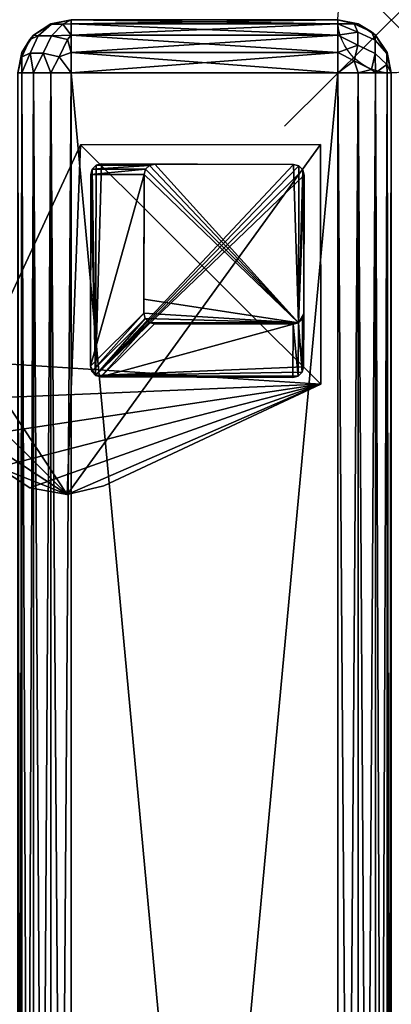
# Model space of a CAD drawing. Header units: inches. Extents: x 0 to 76, y -28.1 to 0.
# Tile 484 of 484: x 72.5 to 76, y -9.2 to 0. Entities that reach past the tile are written whole.
import ezdxf

# ---------------------------------------------------------------- set-up
doc = ezdxf.new("R2010")
doc.units = ezdxf.units.IN
doc.header["$LTSCALE"] = 0.03937
doc.header["$MEASUREMENT"] = 0
doc.header["$PDMODE"] = 35
doc.header["$PDSIZE"] = 1
for name, color, linetype in [('A-FURN-3-NODE', 7, 'Continuous'), ('A-FURN-3-ST-ARM', 165, 'Continuous'), ('A-FURN-3-ST-LG', 252, 'Continuous'), ('A-FURN-3-ST-LGHW', 32, 'Continuous')]:
    doc.layers.add(name, color=color, linetype=linetype)

msp = doc.modelspace()

# ---------------------------------------------------------------- linework, layer by layer
at = {"layer": 'A-FURN-3-NODE'}
msp.add_point((76, 0), dxfattribs=at)

# ---------------------------------------------------------------- meshes
at = {"layer": 'A-FURN-3-ST-ARM'}
mesh = msp.add_polyface(dxfattribs=at)
corners = [(75.5, -0.1464, 5.1464), (73, -0.3087, 5.0381), (73, -0.1464, 5.1464), (75.5, -0.0381, 5.3087), (73, -0.0381, 5.3087), (75.5, 0, 5.5), (73, 0, 5.5), (72.9212, -0.0419, 5.3158), (72.8158, -0.0419, 5.4212), (72.8087, -0.0381, 5.5), (72.6464, -0.1464, 5.5), (72.693, -0.1509, 5.3159), (72.6126, -0.1857, 5.4659), (72.617, -0.3131, 5.2386), (72.5374, -0.3475, 5.387), (72.9659, -0.1857, 5.1126), (72.8159, -0.1509, 5.193), (72.5381, -0.3087, 5.5), (72.7386, -0.3131, 5.117), (72.887, -0.3475, 5.0374), (72.9659, -0.1857, 20.8874), (73, -0.3087, 20.9619), (73, -0.1464, 20.8536), (72.8159, -0.1509, 20.807), (72.9212, -0.0419, 20.6842), (72.8158, -0.0419, 20.5788), (72.693, -0.1509, 20.6841), (72.6464, -0.1464, 20.5), (72.8087, -0.0381, 20.5), (73, 0, 20.5), (73, -0.0381, 20.6913), (72.6126, -0.1857, 20.5341), (72.5381, -0.3087, 20.5), (72.5374, -0.3475, 20.613), (72.617, -0.3131, 20.7614), (72.7386, -0.3131, 20.883), (72.887, -0.3475, 20.9626)]
mesh.append_faces([[corners[k] for k in face] for face in [(0, 1, 2), (3, 2, 4), (5, 4, 6), (4, 7, 6), (6, 7, 8), (6, 8, 9), (9, 8, 10), (10, 8, 11), (10, 11, 12), (12, 11, 13, 14), (1, 15, 2), (2, 15, 16), (2, 16, 7), (7, 16, 11, 8), (4, 2, 7), (12, 17, 10), (13, 11, 16, 18), (18, 16, 15, 19), (20, 21, 22), (20, 22, 23), (23, 22, 24), (23, 24, 25, 26), (26, 25, 27), (27, 25, 28), (28, 25, 29), (29, 25, 24), (29, 24, 30), (30, 24, 22), (26, 27, 31), (31, 27, 32), (26, 31, 33, 34), (26, 34, 35, 23), (23, 35, 36, 20), (29, 6, 28), (28, 6, 9), (28, 9, 27), (27, 9, 10), (27, 10, 32), (32, 10, 17)]])
mesh = msp.add_polyface(dxfattribs=at)
corners = [(75.5, -0.3087, 5.0381), (73, -0.3087, 5.0381), (75.5, -0.1464, 5.1464), (73, -0.1464, 5.1464), (75.5, -0.0381, 5.3087), (73, -0.0381, 5.3087), (75.5, 0, 5.5), (75.8536, -0.1464, 5.5), (75.9581, -0.3158, 5.4212), (75.8491, -0.193, 5.3159), (75.8143, -0.1126, 5.4659), (75.6869, -0.117, 5.2386), (75.6525, -0.0374, 5.387), (75.6869, -0.2386, 5.117), (75.6913, -0.0381, 5.5), (75.8491, -0.3159, 5.193), (75.8536, -0.1464, 20.5), (75.9619, -0.3087, 5.5), (75.6913, -0.0381, 20.5), (75.5, 0, 20.5), (73, 0, 5.5), (73, 0, 20.5), (73, -0.3087, 20.9619), (75.5, -0.3087, 20.9619), (73, -0.1464, 20.8536), (75.5, -0.1464, 20.8536), (73, -0.0381, 20.6913), (75.5, -0.0381, 20.6913), (75.6525, -0.0374, 20.613), (75.6869, -0.117, 20.7614), (75.6869, -0.2386, 20.883), (75.8491, -0.193, 20.6841), (75.9581, -0.3158, 20.5788), (75.8143, -0.1126, 20.5341), (75.8491, -0.3159, 20.807)]
mesh.append_faces([[corners[k] for k in face] for face in [(0, 1, 2), (2, 3, 4), (4, 5, 6), (7, 8, 9), (7, 9, 10), (10, 9, 11, 12), (12, 11, 4), (4, 11, 2), (2, 11, 13), (2, 13, 0), (4, 6, 12), (12, 6, 14), (12, 14, 10), (10, 14, 7), (11, 9, 15, 13), (16, 17, 7), (16, 7, 18), (18, 7, 14), (18, 14, 19), (19, 14, 6), (6, 20, 19), (19, 20, 21), (22, 23, 24), (24, 23, 25), (24, 25, 26), (26, 25, 27), (26, 27, 21), (21, 27, 19), (18, 19, 28), (28, 19, 27), (28, 27, 29), (29, 27, 25), (29, 25, 30), (30, 25, 23), (31, 32, 16), (31, 16, 33), (33, 16, 18), (33, 18, 28), (31, 33, 28, 29), (31, 29, 30, 34)]])
mesh = msp.add_polyface(dxfattribs=at)
corners = [(75.5, -0.3087, 5.0381), (73, -0.5, 5), (73, -0.3087, 5.0381), (72.5374, -0.3475, 5.387), (72.617, -0.3131, 5.2386), (72.5381, -0.5, 5.3087), (72.6464, -0.5, 5.1464), (72.7386, -0.3131, 5.117), (72.8087, -0.5, 5.0381), (72.887, -0.3475, 5.0374), (72.9659, -0.1857, 5.1126), (72.5, -0.5, 5.5), (72.5381, -0.3087, 5.5), (72.6126, -0.1857, 5.4659), (76, -0.5, 5.5), (75.9581, -0.4212, 5.3158), (75.9581, -0.3158, 5.4212), (75.9619, -0.3087, 5.5), (75.8536, -0.1464, 5.5), (75.6869, -0.2386, 5.117), (75.6525, -0.387, 5.0374), (75.5, -0.5, 5), (75.8536, -0.5, 5.1464), (75.8143, -0.4659, 5.1126), (75.8491, -0.3159, 5.193), (75.8491, -0.193, 5.3159), (76, -0.5, 20.5), (75.9619, -0.3087, 20.5), (75.8536, -0.1464, 20.5), (73, -0.5, 21), (75.5, -0.5, 21), (73, -0.3087, 20.9619), (75.5, -0.3087, 20.9619), (75.6869, -0.2386, 20.883), (75.6525, -0.387, 20.9626), (75.8143, -0.4659, 20.8874), (75.8536, -0.5, 20.8536), (75.8491, -0.3159, 20.807), (75.9581, -0.4212, 20.6842), (75.9581, -0.3158, 20.5788), (75.8491, -0.193, 20.6841), (72.5381, -0.3087, 20.5), (72.5, -0.5, 20.5), (72.5374, -0.3475, 20.613), (72.5381, -0.5, 20.6913), (72.617, -0.3131, 20.7614), (72.6464, -0.5, 20.8536), (72.7386, -0.3131, 20.883), (72.8087, -0.5, 20.9619), (72.887, -0.3475, 20.9626), (72.9659, -0.1857, 20.8874), (72.6126, -0.1857, 20.5341)]
mesh.append_faces([[corners[k] for k in face] for face in [(0, 1, 2), (3, 4, 5), (6, 4, 7), (8, 7, 9), (1, 9, 2), (2, 9, 10), (3, 11, 12), (3, 12, 13), (14, 15, 16), (14, 16, 17), (17, 16, 18), (0, 19, 20), (0, 20, 21), (22, 23, 24), (22, 24, 15), (15, 24, 25, 16), (19, 24, 23, 20), (26, 14, 27), (27, 14, 17), (27, 17, 28), (29, 30, 31), (31, 30, 32), (33, 32, 34), (34, 32, 30), (35, 36, 37), (37, 36, 38), (37, 38, 39, 40), (28, 39, 27), (27, 39, 26), (26, 39, 38), (37, 33, 34, 35), (41, 42, 43), (43, 44, 45), (45, 46, 47), (47, 48, 49), (49, 29, 31), (49, 31, 50), (51, 41, 43), (41, 12, 42), (42, 12, 11)]])
mesh = msp.add_polyface(dxfattribs=at)
corners = [(75.6913, -27.51, 5.0381), (75.5, -0.5, 5), (75.6913, -0.5, 5.0381), (75.8536, -27.51, 5.1464), (75.8536, -0.5, 5.1464), (75.9619, -27.51, 5.3087), (75.9619, -0.5, 5.3087), (76, -27.51, 5.5), (76, -0.5, 5.5), (73, -0.5, 5), (73, -27.51, 5), (72.8087, -0.5, 5.0381), (72.8087, -27.51, 5.0381), (72.6464, -0.5, 5.1464), (72.6464, -27.51, 5.1464), (72.5381, -0.5, 5.3087), (72.5381, -27.51, 5.3087), (72.5, -0.5, 5.5), (75.5, -0.3087, 5.0381), (72.617, -0.3131, 5.2386), (72.7386, -0.3131, 5.117), (72.887, -0.3475, 5.0374), (72.5374, -0.3475, 5.387), (75.9581, -0.4212, 5.3158), (75.6525, -0.387, 5.0374), (75.8143, -0.4659, 5.1126), (76, -27.51, 20.5), (76, -0.5, 20.5), (75.5, -0.5, 21), (75.5, -27.51, 21), (75.6913, -0.5, 20.9619), (75.6913, -27.51, 20.9619), (75.8536, -0.5, 20.8536), (75.8536, -27.51, 20.8536), (75.9619, -0.5, 20.6913), (75.9619, -27.51, 20.6913), (75.6525, -0.387, 20.9626), (75.8143, -0.4659, 20.8874), (75.9581, -0.4212, 20.6842), (72.8087, -27.51, 20.9619), (73, -0.5, 21), (72.8087, -0.5, 20.9619), (72.6464, -27.51, 20.8536), (72.6464, -0.5, 20.8536), (72.5381, -27.51, 20.6913), (72.5381, -0.5, 20.6913), (72.5, -27.51, 20.5), (72.5, -0.5, 20.5), (72.5374, -0.3475, 20.613), (72.617, -0.3131, 20.7614), (72.7386, -0.3131, 20.883), (72.887, -0.3475, 20.9626), (72.5, -27.51, 5.5)]
mesh.append_faces([[corners[k] for k in face] for face in [(0, 1, 2), (3, 2, 4), (5, 4, 6), (7, 6, 8), (9, 10, 11), (11, 12, 13), (13, 14, 15), (15, 16, 17), (1, 9, 18), (15, 19, 13), (13, 20, 11), (11, 21, 9), (15, 17, 22), (6, 23, 8), (1, 24, 2), (2, 24, 25), (2, 25, 4), (6, 4, 23), (26, 8, 27), (1, 10, 9), (28, 29, 30), (30, 31, 32), (32, 33, 34), (34, 35, 27), (36, 28, 30), (36, 30, 37), (37, 30, 32), (27, 38, 34), (34, 38, 32), (39, 40, 41), (42, 41, 43), (44, 43, 45), (46, 45, 47), (48, 47, 45), (49, 45, 43), (50, 43, 41), (51, 41, 40), (17, 52, 47), (40, 29, 28)]])
mesh = msp.add_polyface(dxfattribs=at)
corners = [(75.5, -27.51, 5), (75.5, -0.5, 5), (75.6913, -27.51, 5.0381), (75.6913, -0.5, 5.0381), (75.8536, -27.51, 5.1464), (75.8536, -0.5, 5.1464), (75.9619, -27.51, 5.3087), (75.9619, -0.5, 5.3087), (76, -27.51, 5.5), (72.8087, -0.5, 5.0381), (73, -27.51, 5), (72.8087, -27.51, 5.0381), (72.6464, -0.5, 5.1464), (72.6464, -27.51, 5.1464), (72.5381, -0.5, 5.3087), (72.5381, -27.51, 5.3087), (72.5, -0.5, 5.5), (72.5, -27.51, 5.5), (72.5374, -27.623, 5.3475), (72.6126, -27.5441, 5.1857), (72.8158, -27.5888, 5.0419), (75.6842, -27.5888, 5.0419), (75.8874, -27.5441, 5.1857), (75.9626, -27.623, 5.3475), (76, -0.5, 5.5), (76, -27.51, 20.5), (75.6913, -0.5, 20.9619), (75.5, -27.51, 21), (75.6913, -27.51, 20.9619), (75.8536, -0.5, 20.8536), (75.8536, -27.51, 20.8536), (75.9619, -0.5, 20.6913), (75.9619, -27.51, 20.6913), (76, -0.5, 20.5), (73, -27.51, 21), (73, -0.5, 21), (72.8087, -27.51, 20.9619), (72.8087, -0.5, 20.9619), (72.6464, -27.51, 20.8536), (72.6464, -0.5, 20.8536), (72.5381, -27.51, 20.6913), (72.5381, -0.5, 20.6913), (72.5, -27.51, 20.5), (75.9626, -27.623, 20.6525), (75.8874, -27.5441, 20.8143), (75.6842, -27.5888, 20.9581), (72.8158, -27.5888, 20.9581), (72.6126, -27.5441, 20.8143), (72.5374, -27.623, 20.6525), (72.5, -0.5, 20.5)]
mesh.append_faces([[corners[k] for k in face] for face in [(0, 1, 2), (2, 3, 4), (4, 5, 6), (6, 7, 8), (9, 10, 11), (12, 11, 13), (14, 13, 15), (16, 15, 17), (18, 17, 15), (18, 15, 19), (19, 15, 13), (10, 20, 11), (11, 20, 13), (4, 21, 2), (2, 21, 0), (22, 4, 6), (22, 6, 23), (23, 6, 8), (8, 24, 25), (0, 10, 1), (26, 27, 28), (29, 28, 30), (31, 30, 32), (33, 32, 25), (34, 35, 36), (36, 37, 38), (38, 39, 40), (40, 41, 42), (43, 25, 32), (43, 32, 44), (44, 32, 30), (27, 45, 28), (28, 45, 30), (38, 46, 36), (36, 46, 34), (47, 38, 40), (47, 40, 48), (48, 40, 42), (49, 17, 42), (34, 27, 35)]])
at = {"layer": 'A-FURN-3-ST-LG'}
mesh = msp.add_polyface(dxfattribs=at)
corners = [(73.2297, -3.338, 4.7963), (75.0788, -3.3564, 4.7963), (73.2795, -3.3514, 4.7963), (75.1288, -3.3431, 4.7963), (75.1655, -3.3064, 4.7963), (75.179, -3.2562, 4.7963), (75.184, -1.458, 4.7963), (75.1708, -1.408, 4.7963), (75.1343, -1.3713, 4.7963), (75.0844, -1.3578, 4.7963), (73.2861, -1.3528, 4.7963), (73.2358, -1.366, 4.7963), (73.199, -1.4025, 4.7963), (73.1854, -1.4524, 4.7963), (73.1804, -3.2518, 4.7963), (73.1935, -3.3016, 4.7963), (75.1343, -1.3713, 0), (75.0844, -1.3578, 0), (75.1708, -1.408, 0), (75.184, -1.458, 0), (73.7858, -1.3542, 0), (73.7355, -1.3674, 0), (73.6986, -1.4039, 0), (73.685, -1.4538, 0), (75.0802, -2.8567, 0), (75.1302, -2.8434, 0), (75.1669, -2.8067, 0), (75.1804, -2.7565, 0), (73.7805, -2.8531, 0), (73.7308, -2.8397, 0), (73.6946, -2.8033, 0), (73.6814, -2.7535, 0), (73.6818, -2.621, 0)]
mesh.append_faces([[corners[k] for k in face] for face in [(17, 9, 16), (9, 8, 16), (19, 18, 6), (18, 7, 6), (9, 17, 10), (17, 20, 10), (10, 20, 11), (20, 21, 11), (11, 21, 12), (21, 22, 12), (12, 22, 13), (22, 23, 13), (1, 24, 3), (24, 25, 3), (3, 25, 4), (25, 26, 4), (5, 4, 27), (4, 26, 27), (27, 19, 5), (19, 6, 5), (28, 24, 2), (24, 1, 2), (28, 2, 29), (2, 0, 29), (29, 0, 30), (0, 15, 30), (30, 15, 31), (15, 14, 31), (31, 14, 23), (14, 13, 23)]])
mesh.append_faces([[corners[k] for k in face] for face in [(31, 32, 25)]], dxfattribs={"vtx0": -1, "vtx1": -1})
mesh.append_faces([[corners[k] for k in face] for face in [(32, 31, 23), (32, 23, 25)]], dxfattribs={"vtx0": -1, "vtx2": -1})
mesh.append_faces([[corners[k] for k in face] for face in [(2, 1, 0), (16, 8, 18), (24, 28, 25), (23, 22, 25)]], dxfattribs={"vtx1": -1})
mesh.append_faces([[corners[k] for k in face] for face in [(1, 3, 0), (3, 4, 0), (4, 5, 0), (5, 6, 0), (6, 7, 0), (7, 8, 0), (8, 9, 0), (9, 10, 0), (10, 11, 0), (11, 12, 0), (12, 13, 0), (13, 14, 0), (28, 29, 25), (29, 30, 25), (22, 21, 25), (21, 20, 25), (20, 17, 25), (17, 16, 25), (16, 18, 25), (18, 19, 25), (19, 27, 25)]], dxfattribs={"vtx1": -1, "vtx2": -1})
mesh.append_faces([[corners[k] for k in face] for face in [(14, 15, 0), (8, 7, 18), (30, 31, 25), (27, 26, 25)]], dxfattribs={"vtx2": -1})
at = {"layer": 'A-FURN-3-ST-LGHW'}
mesh = msp.add_polyface(dxfattribs=at)
corners = [(75.3397, -3.4194, 5), (72.9617, -4.4543, 5), (73.3056, -4.3722, 5), (72.6133, -4.3935, 5), (72.3175, -4.1997, 5), (72.1227, -3.9046, 5), (72.0607, -3.5564, 5), (72.1416, -3.2121, 5), (73.0874, -1.1748, 5), (75.3359, -1.1709, 5), (73.3056, -4.3722, 4.7502), (72.9617, -4.4543, 4.7502), (72.6133, -4.3935, 4.7502), (72.3175, -4.1997, 4.7502), (72.1227, -3.9046, 4.7502), (72.0607, -3.5564, 4.7502), (72.1416, -3.2121, 4.7502), (75.3397, -3.4194, 4.7502), (75.3359, -1.1709, 4.7502), (73.0874, -1.1748, 4.7502)]
mesh.append_faces([[corners[k] for k in face] for face in [(1, 10, 2), (1, 11, 10), (3, 11, 1), (3, 12, 11), (4, 12, 3), (4, 13, 12), (5, 13, 4), (5, 14, 13), (6, 14, 5), (6, 15, 14), (16, 6, 7), (16, 15, 6), (19, 7, 8), (19, 16, 7), (0, 10, 17), (0, 2, 10)]])
mesh.append_faces([[corners[k] for k in face] for face in [(0, 1, 2), (11, 17, 10), (18, 8, 9), (17, 9, 0)]], dxfattribs={"vtx0": -1})
mesh.append_faces([[corners[k] for k in face] for face in [(0, 3, 1), (0, 4, 3), (0, 5, 4), (0, 6, 5), (0, 7, 6), (0, 8, 7), (11, 18, 17), (11, 19, 18), (11, 16, 19), (11, 15, 16), (11, 14, 15), (11, 13, 14)]], dxfattribs={"vtx0": -1, "vtx2": -1})
mesh.append_faces([[corners[k] for k in face] for face in [(0, 9, 8), (11, 12, 13), (18, 19, 8), (17, 18, 9)]], dxfattribs={"vtx2": -1})

doc.saveas('drawing.dxf')
